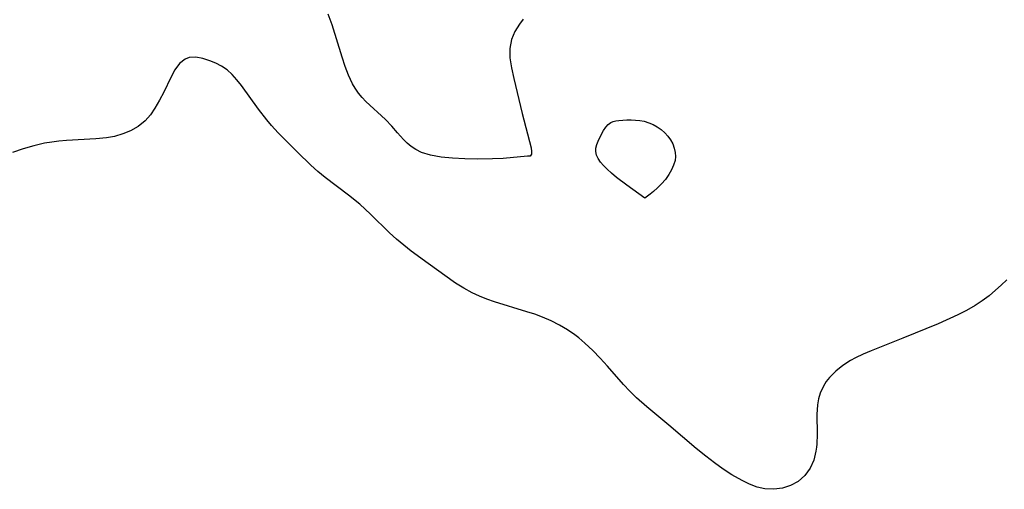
# Model space of a CAD drawing. Header units: metres. Extents: x 1073367 to 1082519, y 1569854 to 1574957.
# Tile 1022 of 1056: x 1080492 to 1080660, y 1573466 to 1573546. Entities that reach past the tile are written whole.
import ezdxf

# ---------------------------------------------------------------- set-up
doc = ezdxf.new("R2010")
doc.units = ezdxf.units.M
doc.layers.add('CGG_CurvaNivelLidar_v1', color=253, linetype='Continuous', lineweight=30)

msp = doc.modelspace()

# ---------------------------------------------------------------- linework, layer by layer
at = {"layer": 'CGG_CurvaNivelLidar_v1'}
for p, q in [((1080545.186, 1573545.3869, 71.5), (1080544.5592, 1573547.1862, 71.5)), ((1080577.769, 1573546.343, 71.5), (1080577.1348, 1573545.5077, 71.5)), ((1080546.8998, 1573539.8889, 71.5), (1080545.186, 1573545.3869, 71.5)), ((1080577.1348, 1573545.5077, 71.5), (1080576.3334, 1573544.2347, 71.5)), ((1080576.3334, 1573544.2347, 71.5), (1080575.7672, 1573542.901, 71.5)), ((1080575.7672, 1573542.901, 71.5), (1080575.4873, 1573541.3607, 71.5)), ((1080575.4873, 1573541.3607, 71.5), (1080575.5029, 1573539.7477, 71.5)), ((1080520.8727, 1573539.8188, 72), (1080520.1539, 1573539.5551, 72)), ((1080521.9725, 1573539.8851, 72), (1080520.8727, 1573539.8188, 72)), ((1080523.1578, 1573539.6818, 72), (1080521.9725, 1573539.8851, 72)), ((1080524.3958, 1573539.2829, 72), (1080523.1578, 1573539.6818, 72)), ((1080547.427, 1573538.3132, 71.5), (1080546.8998, 1573539.8889, 71.5)), ((1080575.5029, 1573539.7477, 71.5), (1080575.7443, 1573538.0469, 71.5)), ((1080519.2298, 1573538.8033, 72), (1080518.4389, 1573537.7195, 72)), ((1080520.1539, 1573539.5551, 72), (1080519.2298, 1573538.8033, 72)), ((1080525.3874, 1573538.8629, 72), (1080524.3958, 1573539.2829, 72)), ((1080526.3669, 1573538.3422, 72), (1080525.3874, 1573538.8629, 72)), ((1080527.3076, 1573537.6996, 72), (1080526.3669, 1573538.3422, 72)), ((1080548.012, 1573536.7961, 71.5), (1080547.427, 1573538.3132, 71.5)), ((1080575.7443, 1573538.0469, 71.5), (1080576.147, 1573536.2374, 71.5)), ((1080517.7233, 1573536.4135, 72), (1080516.5209, 1573533.918, 72)), ((1080518.4389, 1573537.7195, 72), (1080517.7233, 1573536.4135, 72)), ((1080528.1789, 1573536.93, 72), (1080527.3076, 1573537.6996, 72)), ((1080529, 1573536.0478, 72), (1080528.1789, 1573536.93, 72)), ((1080548.6893, 1573535.3638, 71.5), (1080548.012, 1573536.7961, 71.5)), ((1080576.147, 1573536.2374, 71.5), (1080577.6071, 1573530.2984, 71.5)), ((1080529.7842, 1573535.0802, 72), (1080529, 1573536.0478, 72)), ((1080532.6915, 1573531.0245, 72), (1080529.7842, 1573535.0802, 72)), ((1080549.1326, 1573534.5957, 71.5), (1080548.6893, 1573535.3638, 71.5)), ((1080549.7097, 1573533.7563, 71.5), (1080549.1326, 1573534.5957, 71.5)), ((1080516.5209, 1573533.918, 72), (1080515.8053, 1573532.5282, 72)), ((1080550.302, 1573533.0298, 71.5), (1080549.7097, 1573533.7563, 71.5)), ((1080550.9369, 1573532.3519, 71.5), (1080550.302, 1573533.0298, 71.5)), ((1080515.0294, 1573531.1844, 72), (1080514.2521, 1573530.0373, 72)), ((1080515.8053, 1573532.5282, 72), (1080515.0294, 1573531.1844, 72)), ((1080554.3207, 1573529.2647, 71.5), (1080550.9369, 1573532.3519, 71.5)), ((1080514.2521, 1573530.0373, 72), (1080513.3605, 1573529.0205, 72)), ((1080534.0593, 1573529.2299, 72), (1080532.6915, 1573531.0245, 72)), ((1080577.6071, 1573530.2984, 71.5), (1080579.1039, 1573524.4121, 71.5)), ((1080512.1884, 1573528.0934, 72), (1080510.8551, 1573527.3459, 72)), ((1080513.3605, 1573529.0205, 72), (1080512.1884, 1573528.0934, 72)), ((1080534.9047, 1573528.2295, 72), (1080534.0593, 1573529.2299, 72)), ((1080536.0341, 1573526.9864, 72), (1080534.9047, 1573528.2295, 72)), ((1080555.352, 1573528.1391, 71.5), (1080554.3207, 1573529.2647, 71.5)), ((1080556.3396, 1573526.9754, 71.5), (1080555.352, 1573528.1391, 71.5)), ((1080591.451, 1573527.3802, 71.5), (1080591.8104, 1573527.9284, 71.5)), ((1080591.8104, 1573527.9284, 71.5), (1080592.2101, 1573528.397, 71.5)), ((1080592.2101, 1573528.397, 71.5), (1080592.6726, 1573528.7476, 71.5)), ((1080592.6726, 1573528.7476, 71.5), (1080593.0792, 1573528.9162, 71.5)), ((1080593.0792, 1573528.9162, 71.5), (1080593.5302, 1573529.0202, 71.5)), ((1080593.5302, 1573529.0202, 71.5), (1080594.0199, 1573529.0868, 71.5)), ((1080594.0199, 1573529.0868, 71.5), (1080595.397, 1573529.1875, 71.5)), ((1080595.397, 1573529.1875, 71.5), (1080596.1302, 1573529.1993, 71.5)), ((1080596.1302, 1573529.1993, 71.5), (1080596.8764, 1573529.1747, 71.5)), ((1080596.8764, 1573529.1747, 71.5), (1080597.6249, 1573529.1006, 71.5)), ((1080597.6249, 1573529.1006, 71.5), (1080598.365, 1573528.9597, 71.5)), ((1080598.365, 1573528.9597, 71.5), (1080599.1349, 1573528.7183, 71.5)), ((1080599.1349, 1573528.7183, 71.5), (1080599.8781, 1573528.3938, 71.5)), ((1080599.8781, 1573528.3938, 71.5), (1080600.5877, 1573527.9985, 71.5)), ((1080600.5877, 1573527.9985, 71.5), (1080601.2534, 1573527.5382, 71.5)), ((1080508.1404, 1573526.3771, 72), (1080506.7806, 1573526.1227, 72)), ((1080509.5381, 1573526.7942, 72), (1080508.1404, 1573526.3771, 72)), ((1080510.8551, 1573527.3459, 72), (1080509.5381, 1573526.7942, 72)), ((1080537.2032, 1573525.7683, 72), (1080536.0341, 1573526.9864, 72)), ((1080557.3573, 1573525.8442, 71.5), (1080556.3396, 1573526.9754, 71.5)), ((1080590.5165, 1573525.5942, 71.5), (1080591.1134, 1573526.7847, 71.5)), ((1080591.1134, 1573526.7847, 71.5), (1080591.451, 1573527.3802, 71.5)), ((1080601.2534, 1573527.5382, 71.5), (1080601.8602, 1573527.0122, 71.5)), ((1080601.8602, 1573527.0122, 71.5), (1080602.3903, 1573526.421, 71.5)), ((1080602.3903, 1573526.421, 71.5), (1080602.8443, 1573525.7759, 71.5)), ((1080494.3713, 1573524.7842, 72), (1080492.5547, 1573524.2562, 72)), ((1080496.2082, 1573525.2056, 72), (1080494.3713, 1573524.7842, 72)), ((1080497.441, 1573525.4207, 72), (1080496.2082, 1573525.2056, 72)), ((1080498.6778, 1573525.582, 72), (1080497.441, 1573525.4207, 72)), ((1080499.965, 1573525.6951, 72), (1080498.6778, 1573525.582, 72)), ((1080504.9814, 1573525.9389, 72), (1080499.965, 1573525.6951, 72)), ((1080506.7806, 1573526.1227, 72), (1080504.9814, 1573525.9389, 72)), ((1080539.2838, 1573523.6832, 72), (1080537.2032, 1573525.7683, 72)), ((1080557.9817, 1573525.2415, 71.5), (1080557.3573, 1573525.8442, 71.5)), ((1080558.6482, 1573524.6882, 71.5), (1080557.9817, 1573525.2415, 71.5)), ((1080559.4523, 1573524.1422, 71.5), (1080558.6482, 1573524.6882, 71.5)), ((1080590.1345, 1573524.3917, 71.5), (1080590.2837, 1573524.9915, 71.5)), ((1080590.2837, 1573524.9915, 71.5), (1080590.5165, 1573525.5942, 71.5)), ((1080602.8443, 1573525.7759, 71.5), (1080603.2178, 1573525.0904, 71.5)), ((1080603.2178, 1573525.0904, 71.5), (1080603.4984, 1573524.3746, 71.5)), ((1080492.5547, 1573524.2562, 72), (1080490.7636, 1573523.6295, 72)), ((1080541.5974, 1573521.466, 72), (1080539.2838, 1573523.6832, 72)), ((1080560.4115, 1573523.6543, 71.5), (1080559.4523, 1573524.1422, 71.5)), ((1080561.9508, 1573523.1733, 71.5), (1080560.4115, 1573523.6543, 71.5)), ((1080563.7529, 1573522.8504, 71.5), (1080561.9508, 1573523.1733, 71.5)), ((1080565.7325, 1573522.6528, 71.5), (1080563.7529, 1573522.8504, 71.5)), ((1080578.5, 1573523.0364, 71.5), (1080574.3368, 1573522.6391, 71.5)), ((1080578.5837, 1573523.0048, 71.5), (1080578.5, 1573523.0364, 71.5)), ((1080578.9189, 1573523.0337, 71.5), (1080578.5837, 1573523.0048, 71.5)), ((1080579.1411, 1573523.3458, 71.5), (1080578.9189, 1573523.0337, 71.5)), ((1080579.1039, 1573524.4121, 71.5), (1080579.1829, 1573523.7919, 71.5)), ((1080579.1829, 1573523.7919, 71.5), (1080579.1411, 1573523.3458, 71.5)), ((1080590.1082, 1573523.8005, 71.5), (1080590.1345, 1573524.3917, 71.5)), ((1080590.2501, 1573523.1892, 71.5), (1080590.1082, 1573523.8005, 71.5)), ((1080590.5398, 1573522.5912, 71.5), (1080590.2501, 1573523.1892, 71.5)), ((1080603.4984, 1573524.3746, 71.5), (1080603.6633, 1573523.6356, 71.5)), ((1080603.6943, 1573522.9657, 71.5), (1080603.614, 1573522.27, 71.5)), ((1080603.6633, 1573523.6356, 71.5), (1080603.6943, 1573522.9657, 71.5)), ((1080542.7852, 1573520.4038, 72), (1080541.5974, 1573521.466, 72)), ((1080567.805, 1573522.5481, 71.5), (1080565.7325, 1573522.6528, 71.5)), ((1080569.8873, 1573522.5075, 71.5), (1080567.805, 1573522.5481, 71.5)), ((1080572.5093, 1573522.5404, 71.5), (1080569.8873, 1573522.5075, 71.5)), ((1080574.3368, 1573522.6391, 71.5), (1080572.5093, 1573522.5404, 71.5)), ((1080590.9413, 1573522.0044, 71.5), (1080590.5398, 1573522.5912, 71.5)), ((1080591.4283, 1573521.4262, 71.5), (1080590.9413, 1573522.0044, 71.5)), ((1080592.0507, 1573520.8013, 71.5), (1080591.4283, 1573521.4262, 71.5)), ((1080603.3862, 1573521.5005, 71.5), (1080603.025, 1573520.6861, 71.5)), ((1080603.614, 1573522.27, 71.5), (1080603.3862, 1573521.5005, 71.5)), ((1080544.0038, 1573519.3893, 72), (1080542.7852, 1573520.4038, 72)), ((1080592.8127, 1573520.1183, 71.5), (1080592.0507, 1573520.8013, 71.5)), ((1080593.6687, 1573519.4061, 71.5), (1080592.8127, 1573520.1183, 71.5)), ((1080602.5496, 1573519.862, 71.5), (1080601.9802, 1573519.0623, 71.5)), ((1080603.025, 1573520.6861, 71.5), (1080602.5496, 1573519.862, 71.5)), ((1080548.0049, 1573516.3898, 72), (1080544.0038, 1573519.3893, 72)), ((1080595.4192, 1573518.0566, 71.5), (1080593.6687, 1573519.4061, 71.5)), ((1080598.5, 1573515.8523, 71.5), (1080595.4192, 1573518.0566, 71.5)), ((1080601.323, 1573518.2958, 71.5), (1080600.6386, 1573517.6045, 71.5)), ((1080601.9802, 1573519.0623, 71.5), (1080601.323, 1573518.2958, 71.5)), ((1080549.9013, 1573514.8305, 72), (1080548.0049, 1573516.3898, 72)), ((1080599.3813, 1573516.511, 71.5), (1080598.5, 1573515.8523, 71.5)), ((1080599.9755, 1573517.0041, 71.5), (1080599.3813, 1573516.511, 71.5)), ((1080600.6386, 1573517.6045, 71.5), (1080599.9755, 1573517.0041, 71.5)), ((1080551.741, 1573513.1175, 72), (1080549.9013, 1573514.8305, 72)), ((1080554.9773, 1573509.9394, 72), (1080551.741, 1573513.1175, 72)), ((1080556.1796, 1573508.8609, 72), (1080554.9773, 1573509.9394, 72)), ((1080557.4201, 1573507.8227, 72), (1080556.1796, 1573508.8609, 72)), ((1080558.6923, 1573506.8219, 72), (1080557.4201, 1573507.8227, 72)), ((1080561.5728, 1573504.709, 72), (1080558.6923, 1573506.8219, 72)), ((1080566.2261, 1573501.3925, 72), (1080561.5728, 1573504.709, 72)), ((1080567.6193, 1573500.5164, 72), (1080566.2261, 1573501.3925, 72)), ((1080659.198, 1573501.0346, 72), (1080658.2347, 1573500.1552, 72)), ((1080660.123, 1573501.9572, 72), (1080659.198, 1573501.0346, 72)), ((1080569.0622, 1573499.7296, 72), (1080567.6193, 1573500.5164, 72)), ((1080570.2928, 1573499.1606, 72), (1080569.0622, 1573499.7296, 72)), ((1080658.2347, 1573500.1552, 72), (1080657.1191, 1573499.2322, 72)), ((1080571.5553, 1573498.6555, 72), (1080570.2928, 1573499.1606, 72)), ((1080572.8426, 1573498.2033, 72), (1080571.5553, 1573498.6555, 72)), ((1080578.3993, 1573496.516, 72), (1080572.8426, 1573498.2033, 72)), ((1080655.9571, 1573498.3698, 72), (1080654.7478, 1573497.574, 72)), ((1080657.1191, 1573499.2322, 72), (1080655.9571, 1573498.3698, 72)), ((1080579.7361, 1573496.0727, 72), (1080578.3993, 1573496.516, 72)), ((1080581.0512, 1573495.5836, 72), (1080579.7361, 1573496.0727, 72)), ((1080651.7919, 1573495.981, 72), (1080648.4389, 1573494.4686, 72)), ((1080653.2941, 1573496.7419, 72), (1080651.7919, 1573495.981, 72)), ((1080654.7478, 1573497.574, 72), (1080653.2941, 1573496.7419, 72)), ((1080582.5068, 1573494.9541, 72), (1080581.0512, 1573495.5836, 72)), ((1080583.9173, 1573494.2421, 72), (1080582.5068, 1573494.9541, 72)), ((1080648.4389, 1573494.4686, 72), (1080642.4432, 1573492.0073, 72)), ((1080585.2749, 1573493.4453, 72), (1080583.9173, 1573494.2421, 72)), ((1080586.5691, 1573492.5567, 72), (1080585.2749, 1573493.4453, 72)), ((1080587.232, 1573492.0411, 72), (1080586.5691, 1573492.5567, 72)), ((1080588.2786, 1573491.1504, 72), (1080587.232, 1573492.0411, 72)), ((1080589.609, 1573489.9108, 72), (1080588.2786, 1573491.1504, 72)), ((1080642.4432, 1573492.0073, 72), (1080638.4321, 1573490.4397, 72)), ((1080590.8915, 1573488.6101, 72), (1080589.609, 1573489.9108, 72)), ((1080635.6791, 1573489.2743, 72), (1080634.3675, 1573488.6354, 72)), ((1080637.0384, 1573489.8717, 72), (1080635.6791, 1573489.2743, 72)), ((1080638.4321, 1573490.4397, 72), (1080637.0384, 1573489.8717, 72)), ((1080592.1238, 1573487.2577, 72), (1080590.8915, 1573488.6101, 72)), ((1080633.5116, 1573488.1693, 72), (1080632.186, 1573487.328, 72)), ((1080634.3675, 1573488.6354, 72), (1080633.5116, 1573488.1693, 72)), ((1080594.8572, 1573484.0882, 72), (1080592.1238, 1573487.2577, 72)), ((1080630.9838, 1573486.3837, 72), (1080629.9373, 1573485.324, 72)), ((1080632.186, 1573487.328, 72), (1080630.9838, 1573486.3837, 72)), ((1080629.3779, 1573484.5955, 72), (1080628.8986, 1573483.8196, 72)), ((1080629.9373, 1573485.324, 72), (1080629.3779, 1573484.5955, 72)), ((1080595.9407, 1573482.9569, 72), (1080594.8572, 1573484.0882, 72)), ((1080597.075, 1573481.8623, 72), (1080595.9407, 1573482.9569, 72)), ((1080628.3526, 1573482.6124, 72), (1080628.0664, 1573481.6451, 72)), ((1080628.8986, 1573483.8196, 72), (1080628.3526, 1573482.6124, 72)), ((1080598.8127, 1573480.3061, 72), (1080597.075, 1573481.8623, 72)), ((1080628.0664, 1573481.6451, 72), (1080627.8836, 1573480.644, 72)), ((1080602.5655, 1573477.1681, 72), (1080598.8127, 1573480.3061, 72)), ((1080627.8836, 1573480.644, 72), (1080627.7702, 1573478.9996, 72)), ((1080627.7702, 1573478.9996, 72), (1080627.8168, 1573475.6365, 72)), ((1080607.2316, 1573473.1994, 72), (1080602.5655, 1573477.1681, 72)), ((1080627.8168, 1573475.6365, 72), (1080627.7654, 1573473.9432, 72)), ((1080608.8596, 1573471.869, 72), (1080607.2316, 1573473.1994, 72)), ((1080627.6241, 1573472.7533, 72), (1080627.2473, 1573471.223, 72)), ((1080627.7183, 1573473.4359, 72), (1080627.6241, 1573472.7533, 72)), ((1080627.7654, 1573473.9432, 72), (1080627.7183, 1573473.4359, 72)), ((1080610.3192, 1573470.7556, 72), (1080608.8596, 1573471.869, 72)), ((1080627.2473, 1573471.223, 72), (1080626.6344, 1573469.8279, 72)), ((1080611.8002, 1573469.7082, 72), (1080610.3192, 1573470.7556, 72)), ((1080613.2934, 1573468.7372, 72), (1080611.8002, 1573469.7082, 72)), ((1080626.6344, 1573469.8279, 72), (1080625.7306, 1573468.5785, 72)), ((1080615.0283, 1573467.7335, 72), (1080613.2934, 1573468.7372, 72)), ((1080616.3215, 1573467.1047, 72), (1080615.0283, 1573467.7335, 72)), ((1080624.5875, 1573467.5766, 72), (1080623.3135, 1573466.8869, 72)), ((1080625.7306, 1573468.5785, 72), (1080624.5875, 1573467.5766, 72)), ((1080617.6159, 1573466.6174, 72), (1080616.3215, 1573467.1047, 72)), ((1080618.9117, 1573466.3168, 72), (1080617.6159, 1573466.6174, 72)), ((1080620.4365, 1573466.2478, 72), (1080618.9117, 1573466.3168, 72)), ((1080621.9125, 1573466.4456, 72), (1080620.4365, 1573466.2478, 72)), ((1080623.3135, 1573466.8869, 72), (1080621.9125, 1573466.4456, 72))]:
    msp.add_line(p, q, dxfattribs=at)

doc.saveas('drawing.dxf')
